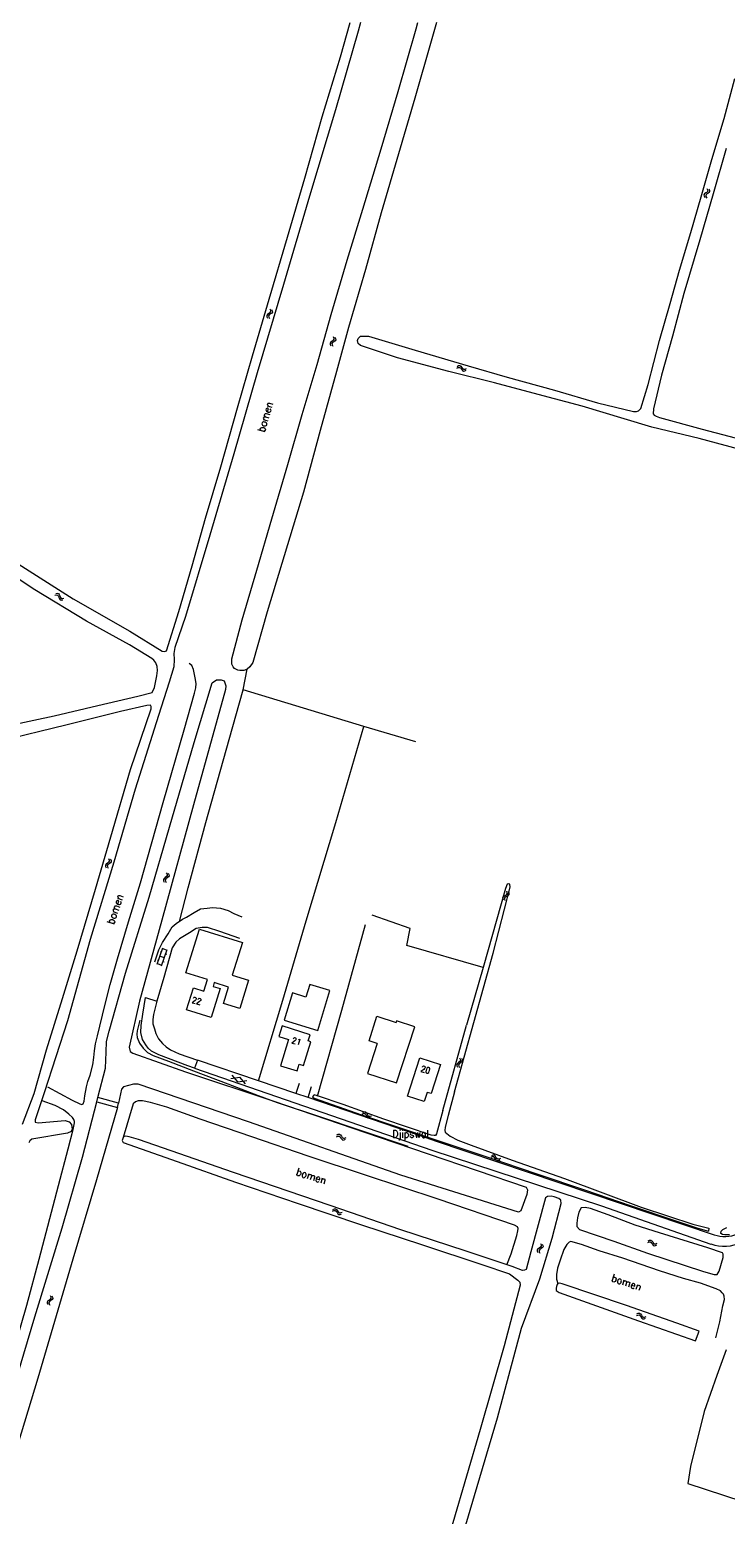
# Model space of a CAD drawing. Header units: metres. Extents: x 189705 to 199106, y 581686 to 588448.
# Tile 421 of 555: x 197190 to 197374, y 585105 to 585498. Entities that reach past the tile are written whole.
import ezdxf

# ---------------------------------------------------------------- set-up
doc = ezdxf.new("R2010")
doc.units = ezdxf.units.M
doc.layers.add('B-WA-OG-GBKN-G', color=7, linetype='Continuous', lineweight=18)
doc.styles.add('Style-STANDARD', font='STANDARD.shx')

msp = doc.modelspace()

# ---------------------------------------------------------------- linework, layer by layer
at = {"layer": 'B-WA-OG-GBKN-G'}
for p, q in [((197368.645, 585454.661), (197368.471, 585454.381)), ((197368.471, 585454.381), (197368.511, 585454.046)), ((197368.511, 585454.046), (197368.703, 585453.685)), ((197368.97, 585454.906), (197368.645, 585454.661)), ((197369.131, 585454.552), (197368.958, 585454.272)), ((197368.958, 585454.272), (197368.996, 585453.938)), ((197369.297, 585455.162), (197368.97, 585454.906)), ((197368.996, 585453.938), (197369.188, 585453.577)), ((197369.456, 585454.8), (197369.131, 585454.552)), ((197369.238, 585456.127), (197369.428, 585455.767)), ((197369.466, 585455.441), (197369.297, 585455.162)), ((197369.428, 585455.767), (197369.466, 585455.441)), ((197369.78, 585455.046), (197369.456, 585454.8)), ((197369.722, 585456.019), (197369.915, 585455.66)), ((197369.956, 585455.336), (197369.78, 585455.046)), ((197369.915, 585455.66), (197369.956, 585455.336)), ((197253.001, 585422.773), (197252.822, 585422.497)), ((197252.822, 585422.497), (197252.854, 585422.161)), ((197252.854, 585422.161), (197253.039, 585421.796)), ((197253.332, 585423.011), (197253.001, 585422.773)), ((197253.485, 585422.654), (197253.306, 585422.378)), ((197253.306, 585422.378), (197253.337, 585422.043)), ((197253.664, 585423.26), (197253.332, 585423.011)), ((197253.337, 585422.043), (197253.522, 585421.678)), ((197253.815, 585422.895), (197253.485, 585422.654)), ((197253.624, 585424.227), (197253.807, 585423.863)), ((197253.838, 585423.536), (197253.664, 585423.26)), ((197253.807, 585423.863), (197253.838, 585423.536)), ((197254.144, 585423.135), (197253.815, 585422.895)), ((197254.107, 585424.109), (197254.292, 585423.746)), ((197254.326, 585423.42), (197254.144, 585423.135)), ((197254.292, 585423.746), (197254.326, 585423.42)), ((197269.764, 585415.438), (197269.587, 585415.16)), ((197269.587, 585415.16), (197269.623, 585414.825)), ((197269.623, 585414.825), (197269.81, 585414.462)), ((197270.093, 585415.679), (197269.764, 585415.438)), ((197270.249, 585415.323), (197270.072, 585415.046)), ((197270.072, 585415.046), (197270.106, 585414.711)), ((197270.422, 585415.931), (197270.093, 585415.679)), ((197270.106, 585414.711), (197270.294, 585414.348)), ((197270.577, 585415.567), (197270.249, 585415.323)), ((197270.375, 585416.897), (197270.561, 585416.534)), ((197270.595, 585416.208), (197270.422, 585415.931)), ((197270.561, 585416.534), (197270.595, 585416.208)), ((197270.903, 585415.809), (197270.577, 585415.567)), ((197270.858, 585416.783), (197271.047, 585416.422)), ((197271.083, 585416.097), (197270.903, 585415.809)), ((197271.047, 585416.422), (197271.083, 585416.097)), ((197303.103, 585408.551), (197303.463, 585408.741)), ((197303.211, 585409.035), (197303.57, 585409.228)), ((197303.463, 585408.741), (197303.789, 585408.779)), ((197303.57, 585409.228), (197303.894, 585409.269)), ((197303.789, 585408.779), (197304.068, 585408.61)), ((197303.894, 585409.269), (197304.184, 585409.093)), ((197304.068, 585408.61), (197304.324, 585408.283)), ((197304.184, 585409.093), (197304.43, 585408.769)), ((197304.324, 585408.283), (197304.569, 585407.958)), ((197304.43, 585408.769), (197304.678, 585408.444)), ((197304.569, 585407.958), (197304.849, 585407.784)), ((197304.678, 585408.444), (197304.958, 585408.271)), ((197304.849, 585407.784), (197305.184, 585407.824)), ((197304.958, 585408.271), (197305.292, 585408.309)), ((197305.184, 585407.824), (197305.545, 585408.016)), ((197305.292, 585408.309), (197305.653, 585408.501)), ((197196.761, 585348.523), (197197.163, 585348.591)), ((197197.015, 585348.95), (197197.417, 585349.021)), ((197197.163, 585348.591), (197197.485, 585348.525)), ((197197.417, 585349.021), (197197.738, 585348.957)), ((197197.485, 585348.525), (197197.697, 585348.277)), ((197197.697, 585348.277), (197197.837, 585347.887)), ((197197.738, 585348.957), (197197.957, 585348.7)), ((197197.837, 585347.887), (197197.969, 585347.501)), ((197197.957, 585348.7), (197198.09, 585348.315)), ((197197.969, 585347.501), (197198.18, 585347.249)), ((197198.09, 585348.315), (197198.224, 585347.929)), ((197198.18, 585347.249), (197198.511, 585347.181)), ((197198.224, 585347.929), (197198.435, 585347.677)), ((197198.435, 585347.677), (197198.765, 585347.608)), ((197198.511, 585347.181), (197198.913, 585347.251)), ((197198.765, 585347.608), (197199.168, 585347.678)), ((197210.343, 585277.358), (197210.165, 585277.081)), ((197210.165, 585277.081), (197210.2, 585276.746)), ((197210.2, 585276.746), (197210.387, 585276.382)), ((197210.673, 585277.599), (197210.343, 585277.358)), ((197210.828, 585277.242), (197210.65, 585276.965)), ((197210.65, 585276.965), (197210.683, 585276.63)), ((197211.003, 585277.849), (197210.673, 585277.599)), ((197210.683, 585276.63), (197210.87, 585276.267)), ((197211.156, 585277.485), (197210.828, 585277.242)), ((197210.959, 585278.816), (197211.143, 585278.452)), ((197211.176, 585278.126), (197211.003, 585277.849)), ((197211.143, 585278.452), (197211.176, 585278.126)), ((197211.484, 585277.726), (197211.156, 585277.485)), ((197211.442, 585278.7), (197211.629, 585278.338)), ((197211.664, 585278.013), (197211.484, 585277.726)), ((197211.629, 585278.338), (197211.664, 585278.013)), ((197225.657, 585273.583), (197225.485, 585273.303)), ((197225.485, 585273.303), (197225.526, 585272.968)), ((197225.526, 585272.968), (197225.719, 585272.608)), ((197225.982, 585273.83), (197225.657, 585273.583)), ((197226.144, 585273.476), (197225.972, 585273.196)), ((197225.972, 585273.196), (197226.011, 585272.861)), ((197226.308, 585274.086), (197225.982, 585273.83)), ((197226.011, 585272.861), (197226.204, 585272.501)), ((197226.468, 585273.725), (197226.144, 585273.476)), ((197226.246, 585275.052), (197226.437, 585274.692)), ((197226.476, 585274.366), (197226.308, 585274.086)), ((197226.437, 585274.692), (197226.476, 585274.366)), ((197226.791, 585273.972), (197226.468, 585273.725)), ((197226.731, 585274.945), (197226.925, 585274.587)), ((197226.966, 585274.262), (197226.791, 585273.972)), ((197226.925, 585274.587), (197226.966, 585274.262)), ((197315.31, 585268.597), (197315.52, 585268.863)), ((197315.311, 585268.27), (197315.31, 585268.597)), ((197315.459, 585267.891), (197315.311, 585268.27)), ((197315.52, 585268.863), (197315.872, 585269.068)), ((197315.782, 585268.105), (197315.784, 585268.433)), ((197315.784, 585268.433), (197315.985, 585268.69)), ((197315.872, 585269.068), (197316.224, 585269.275)), ((197315.985, 585268.69), (197316.341, 585268.904)), ((197316.224, 585269.275), (197316.43, 585269.531)), ((197316.434, 585269.868), (197316.287, 585270.249)), ((197316.341, 585268.904), (197316.694, 585269.108)), ((197316.43, 585269.531), (197316.434, 585269.868)), ((197316.694, 585269.108), (197316.9, 585269.364)), ((197316.902, 585269.702), (197316.755, 585270.083)), ((197316.9, 585269.364), (197316.902, 585269.702)), ((197315.927, 585267.724), (197315.782, 585268.105)), ((197223.822, 585250.87), (197225.367, 585255.203)), ((197224.594, 585253.036), (197225.725, 585252.633)), ((197224.698, 585254.22), (197224.981, 585254.12)), ((197224.952, 585250.467), (197226.497, 585254.8)), ((197225.3, 585255.014), (197226.43, 585254.611)), ((197226.077, 585253.622), (197226.36, 585253.522)), ((197223.889, 585251.059), (197225.019, 585250.655)), ((197223.926, 585252.056), (197224.209, 585251.955)), ((197225.373, 585251.646), (197225.655, 585251.545)), ((197303.882, 585225.143), (197303.557, 585224.885)), ((197303.817, 585226.108), (197304.01, 585225.749)), ((197304.05, 585225.423), (197303.882, 585225.143)), ((197304.01, 585225.749), (197304.05, 585225.423)), ((197304.366, 585225.03), (197304.043, 585224.782)), ((197304.302, 585226.003), (197304.497, 585225.645)), ((197304.54, 585225.321), (197304.366, 585225.03)), ((197304.497, 585225.645), (197304.54, 585225.321)), ((197243.334, 585220.651), (197245.664, 585221.049)), ((197245.18, 585219.737), (197243.669, 585221.559)), ((197247.176, 585219.229), (197245.664, 585221.049)), ((197303.233, 585224.637), (197303.062, 585224.357)), ((197303.062, 585224.357), (197303.103, 585224.022)), ((197303.103, 585224.022), (197303.298, 585223.662)), ((197303.557, 585224.885), (197303.233, 585224.637)), ((197303.721, 585224.532), (197303.549, 585224.251)), ((197303.549, 585224.251), (197303.589, 585223.917)), ((197303.589, 585223.917), (197303.783, 585223.558)), ((197304.043, 585224.782), (197303.721, 585224.532)), ((197245.18, 585219.737), (197247.511, 585220.138)), ((197278.043, 585211.243), (197278.428, 585211.374)), ((197278.225, 585211.704), (197278.61, 585211.838)), ((197278.428, 585211.374), (197278.756, 585211.36)), ((197278.61, 585211.838), (197278.937, 585211.827)), ((197278.756, 585211.36), (197279.005, 585211.149)), ((197278.937, 585211.827), (197279.195, 585211.608)), ((197279.005, 585211.149), (197279.206, 585210.787)), ((197279.195, 585211.608), (197279.387, 585211.249)), ((197279.206, 585210.787), (197279.398, 585210.426)), ((197279.387, 585211.249), (197279.581, 585210.89)), ((197279.398, 585210.426), (197279.647, 585210.211)), ((197279.581, 585210.89), (197279.83, 585210.675)), ((197279.647, 585210.211), (197279.984, 585210.198)), ((197279.83, 585210.675), (197280.167, 585210.66)), ((197279.984, 585210.198), (197280.37, 585210.331)), ((197280.167, 585210.66), (197280.553, 585210.793)), ((197271.242, 585205.244), (197271.613, 585205.413)), ((197271.378, 585205.721), (197271.747, 585205.893)), ((197271.613, 585205.413), (197271.941, 585205.432)), ((197271.747, 585205.893), (197272.074, 585205.915)), ((197271.941, 585205.432), (197272.209, 585205.247)), ((197272.074, 585205.915), (197272.353, 585205.723)), ((197272.353, 585205.723), (197272.58, 585205.385)), ((197272.58, 585205.385), (197272.809, 585205.047)), ((197272.209, 585205.247), (197272.446, 585204.907)), ((197272.446, 585204.907), (197272.673, 585204.567)), ((197272.673, 585204.567), (197272.942, 585204.378)), ((197272.809, 585205.047), (197273.078, 585204.858)), ((197272.942, 585204.378), (197273.278, 585204.398)), ((197273.078, 585204.858), (197273.414, 585204.876)), ((197273.278, 585204.398), (197273.65, 585204.57)), ((197273.414, 585204.876), (197273.785, 585205.047)), ((197312.48, 585199.906), (197312.106, 585199.74)), ((197312.624, 585200.381), (197312.25, 585200.216)), ((197312.817, 585199.919), (197312.48, 585199.906)), ((197312.96, 585200.396), (197312.624, 585200.381)), ((197313.083, 585199.725), (197312.817, 585199.919)), ((197313.227, 585200.203), (197312.96, 585200.396)), ((197313.307, 585199.384), (197313.083, 585199.725)), ((197313.448, 585199.86), (197313.227, 585200.203)), ((197313.528, 585199.043), (197313.307, 585199.384)), ((197313.679, 585199.516), (197313.448, 585199.86)), ((197313.804, 585198.846), (197313.528, 585199.043)), ((197313.945, 585199.327), (197313.679, 585199.516)), ((197314.131, 585198.862), (197313.804, 585198.846)), ((197314.273, 585199.34), (197313.945, 585199.327)), ((197314.503, 585199.028), (197314.131, 585198.862)), ((197314.646, 585199.504), (197314.273, 585199.34)), ((197270.205, 585185.526), (197270.575, 585185.696)), ((197270.339, 585186.004), (197270.708, 585186.177)), ((197270.575, 585185.696), (197270.903, 585185.717)), ((197270.708, 585186.177), (197271.034, 585186.2)), ((197270.903, 585185.717), (197271.172, 585185.533)), ((197271.034, 585186.2), (197271.314, 585186.009)), ((197271.314, 585186.009), (197271.542, 585185.672)), ((197271.542, 585185.672), (197271.772, 585185.335)), ((197271.172, 585185.533), (197271.41, 585185.193)), ((197271.41, 585185.193), (197271.638, 585184.854)), ((197271.638, 585184.854), (197271.908, 585184.666)), ((197271.772, 585185.335), (197272.042, 585185.146)), ((197271.908, 585184.666), (197272.244, 585184.688)), ((197272.042, 585185.146), (197272.378, 585185.166)), ((197272.244, 585184.688), (197272.615, 585184.86)), ((197272.378, 585185.166), (197272.749, 585185.338)), ((197353.701, 585177.714), (197354.066, 585177.895)), ((197354.066, 585177.895), (197354.392, 585177.924)), ((197354.392, 585177.924), (197354.675, 585177.739)), ((197324.551, 585175.563), (197324.363, 585175.293)), ((197324.363, 585175.293), (197324.385, 585174.957)), ((197324.385, 585174.957), (197324.557, 585174.586)), ((197324.89, 585175.791), (197324.551, 585175.563)), ((197325.032, 585175.429), (197324.843, 585175.159)), ((197324.843, 585175.159), (197324.863, 585174.823)), ((197324.863, 585174.823), (197325.035, 585174.452)), ((197325.23, 585176.029), (197324.89, 585175.791)), ((197325.369, 585175.659), (197325.032, 585175.429)), ((197325.223, 585176.996), (197325.393, 585176.626)), ((197325.414, 585176.298), (197325.23, 585176.029)), ((197325.706, 585175.887), (197325.369, 585175.659)), ((197325.393, 585176.626), (197325.414, 585176.298)), ((197325.701, 585176.862), (197325.874, 585176.493)), ((197325.897, 585176.167), (197325.706, 585175.887)), ((197325.874, 585176.493), (197325.897, 585176.167)), ((197353.577, 585177.233), (197353.943, 585177.411)), ((197353.943, 585177.411), (197354.27, 585177.438)), ((197354.27, 585177.438), (197354.543, 585177.26)), ((197354.543, 585177.26), (197354.788, 585176.925)), ((197354.675, 585177.739), (197354.91, 585177.407)), ((197354.788, 585176.925), (197355.023, 585176.591)), ((197354.91, 585177.407), (197355.147, 585177.074)), ((197355.023, 585176.591), (197355.297, 585176.409)), ((197355.147, 585177.074), (197355.421, 585176.892)), ((197355.297, 585176.409), (197355.633, 585176.437)), ((197355.421, 585176.892), (197355.757, 585176.918)), ((197355.633, 585176.437), (197356, 585176.618)), ((197355.757, 585176.918), (197356.124, 585177.099)), ((197195.562, 585162.305), (197195.235, 585162.05)), ((197195.503, 585163.27), (197195.693, 585162.91)), ((197195.731, 585162.584), (197195.562, 585162.305)), ((197195.693, 585162.91), (197195.731, 585162.584)), ((197196.044, 585162.189), (197195.72, 585161.943)), ((197195.988, 585163.162), (197196.181, 585162.803)), ((197196.221, 585162.478), (197196.044, 585162.189)), ((197196.181, 585162.803), (197196.221, 585162.478)), ((197194.909, 585161.804), (197194.735, 585161.525)), ((197194.735, 585161.525), (197194.775, 585161.19)), ((197194.775, 585161.19), (197194.967, 585160.829)), ((197195.235, 585162.05), (197194.909, 585161.804)), ((197195.396, 585161.695), (197195.222, 585161.416)), ((197195.222, 585161.416), (197195.26, 585161.081)), ((197195.26, 585161.081), (197195.451, 585160.72)), ((197195.72, 585161.943), (197195.396, 585161.695)), ((197350.735, 585158.401), (197351.106, 585158.571)), ((197351.106, 585158.571), (197351.432, 585158.591)), ((197351.432, 585158.591), (197351.71, 585158.397)), ((197351.71, 585158.397), (197351.935, 585158.058)), ((197350.597, 585157.923), (197350.969, 585158.091)), ((197350.969, 585158.091), (197351.297, 585158.108)), ((197351.297, 585158.108), (197351.564, 585157.922)), ((197351.564, 585157.922), (197351.799, 585157.58)), ((197351.799, 585157.58), (197352.024, 585157.24)), ((197351.935, 585158.058), (197352.163, 585157.719)), ((197352.024, 585157.24), (197352.292, 585157.049)), ((197352.163, 585157.719), (197352.431, 585157.528)), ((197352.292, 585157.049), (197352.629, 585157.068)), ((197352.431, 585157.528), (197352.767, 585157.545)), ((197352.629, 585157.068), (197353.001, 585157.237)), ((197352.767, 585157.545), (197353.139, 585157.714))]:
    msp.add_line(p, q, dxfattribs=at)
at = {"layer": 'B-WA-OG-GBKN-G', "flags": 128}
for points in [[(197277.644, 585500), (197276.991, 585497.702), (197270.984, 585476.858), (197264.12, 585454.059), (197257.255, 585430.702), (197250.301, 585407.373), (197244.151, 585385.902), (197237.787, 585364.368), (197231.306, 585342.861)], [(197247.599, 585328.949), (197247.471, 585328.843), (197246.723, 585328.624), (197245.712, 585328.583), (197245.188, 585328.693), (197244.33, 585329.156), (197243.965, 585329.542), (197243.558, 585330.273), (197243.593, 585331.68), (197246.333, 585342.004), (197250.193, 585355.156), (197254.206, 585368.715), (197258.43, 585383.094), (197262.187, 585396.286), (197266.132, 585409.56), (197269.896, 585422.771), (197274.048, 585437.126), (197278.242, 585450.592), (197283.105, 585466.573), (197287.551, 585481.715), (197292.345, 585498.364), (197292.819, 585500)], [(197297.762, 585500), (197296.321, 585495.027), (197292.006, 585479.948), (197287.708, 585465.303), (197283.127, 585449.676), (197278.922, 585434.635), (197274.487, 585419.336), (197271.234, 585407.695), (197266.912, 585392.085), (197262.518, 585375.768), (197258.345, 585361.835), (197252.93, 585344.129), (197249.126, 585330.692), (197248.329, 585329.559), (197247.599, 585328.949)], [(197253.421, 585426.829), (197258.283, 585443.206), (197262.857, 585458.852), (197267.523, 585475.075), (197272.294, 585490.888), (197274.905, 585500)], [(197380.018, 585386.508), (197367.181, 585389.949), (197354.72, 585392.985), (197347.326, 585395.141), (197336.23, 585398.473), (197324.614, 585401.635), (197313.094, 585404.705), (197300.95, 585407.647), (197287.44, 585411.336), (197277.626, 585414.523), (197276.99, 585415.088), (197276.785, 585415.881), (197276.959, 585416.398), (197277.575, 585417.001), (197279.761, 585417.048), (197292.078, 585413.314), (197306.127, 585409.146), (197316.411, 585406.225), (197328.893, 585402.742), (197340.339, 585399.426), (197349.798, 585397.059), (197350.655, 585397.095), (197351.188, 585397.251), (197351.804, 585397.893), (197353.716, 585404.252), (197356.723, 585415.876), (197359.483, 585425.701), (197362.037, 585434.471), (197365.012, 585444.469), (197367.697, 585453.88), (197370.516, 585463.801), (197373.851, 585474.605), (197376.672, 585485.227)], [(197374.316, 585466.71), (197370.89, 585454.694), (197367.384, 585442.518), (197363.11, 585428.314), (197360.179, 585417.025), (197357.239, 585406.755), (197355.13, 585397.811), (197355.051, 585396.476), (197355.299, 585396.104), (197355.802, 585395.846), (197356.687, 585395.512), (197367.979, 585392.423), (197383.748, 585388.281)], [(197186.14, 585357.423), (197201.625, 585347.559), (197216.612, 585338.991), (197225.177, 585333.658), (197225.74, 585333.581), (197226.293, 585333.789), (197229.552, 585344.172), (197233.089, 585356.271), (197236.606, 585368.843), (197240.685, 585382.465), (197245.045, 585398.089), (197249.022, 585411.79), (197253.421, 585426.829)], [(197184.632, 585314.031), (197196.59, 585316.571), (197208.174, 585319.329), (197218.744, 585321.825), (197222.521, 585322.75), (197223.113, 585324.111), (197223.737, 585327.165), (197223.889, 585328.576), (197223.842, 585329.666), (197223.503, 585330.636), (197222.947, 585331.362), (197222.452, 585331.782), (197216.553, 585335.407), (197205.171, 585341.646), (197191.517, 585349.927), (197176.196, 585359.945)], [(197231.306, 585342.861), (197228.487, 585334.71), (197228.287, 585333.059), (197228.355, 585331.522), (197228.262, 585329.584), (197227.018, 585325.506), (197224.21, 585316.661), (197217.999, 585297.227), (197212.345, 585277.851), (197206.084, 585257.438), (197200.102, 585235.893), (197193.909, 585216.899), (197191.606, 585209.715), (197191.606, 585209.131), (197192.342, 585208.89), (197199.469, 585209.583), (197200.521, 585209.163), (197201.142, 585208.462), (197201.311, 585207.241), (197201.077, 585206.615), (197200.138, 585206.178), (197190.648, 585204.61), (197190.125, 585204.155), (197189.892, 585203.639)], [(197194.796, 585218.477), (197201.333, 585214.956), (197203.402, 585213.938), (197203.938, 585213.767), (197204.24, 585213.999), (197204.536, 585214.689), (197204.723, 585216.115), (197205.102, 585218.459), (197205.517, 585219.837), (197206.082, 585221.522), (197206.811, 585224.302), (197207.042, 585226.237), (197207.225, 585227.993), (197207.533, 585229.828), (197208.042, 585231.97), (197209.979, 585240.002), (197211.362, 585245.561), (197213.314, 585252.322), (197216.273, 585262.121), (197219.403, 585272.405), (197225.427, 585293.682), (197231.018, 585312.868), (197233.698, 585322.587), (197234.088, 585323.965), (197234.151, 585325.11), (197233.905, 585326.607), (197233.421, 585328.89), (197233.002, 585329.953), (197232.317, 585330.478)], [(197246.592, 585323.452), (197247.599, 585328.949)], [(197208.135, 585215.653), (197210.137, 585223.434), (197210.326, 585227.642), (197210.434, 585230.417), (197211.123, 585233.179), (197215.475, 585248.494), (197221.682, 585268.647), (197227.124, 585287.11), (197233.658, 585309.56), (197238.399, 585325.288), (197239.523, 585326.151), (197240.788, 585326.136), (197241.575, 585325.837), (197241.986, 585324.571), (197241.932, 585323.539), (197233.422, 585293.037), (197225.028, 585262.561), (197219.206, 585241.09), (197216.434, 585228.948), (197216.664, 585227.837), (197217.374, 585227.384), (197231.307, 585222.44), (197254.736, 585214.666), (197282.538, 585205.14), (197321.448, 585191.954), (197321.769, 585191.192), (197321.612, 585189.979), (197320.068, 585185.657), (197319.383, 585185.258), (197288.29, 585195.125), (197248.013, 585209.165), (197218.779, 585219.197), (197217.552, 585219.173), (197214.956, 585218.429), (197214.413, 585217.875), (197213.619, 585214.107)], [(197229.701, 585262.227), (197232.018, 585271.13), (197236.743, 585288.374), (197242.886, 585310.314), (197246.592, 585323.452)], [(197292.235, 585309.682), (197278.539, 585313.77), (197246.592, 585323.452)], [(197188.222, 585208.547), (197191.294, 585216.689), (197194.592, 585228.219), (197198.774, 585241.783), (197202.661, 585254.409), (197207.502, 585270.708), (197211.623, 585284.622), (197216.798, 585302.356), (197222.253, 585318.473), (197222.22, 585319.031), (197222.03, 585319.448), (197221.096, 585319.335), (197214.096, 585317.784), (197199.681, 585314.098), (197182.349, 585309.926)], [(197250.641, 585220.051), (197257.059, 585241.423), (197263.29, 585262.372), (197271.138, 585288.349), (197278.539, 585313.77)], [(197302.485, 585217.119), (197312.747, 585253.855), (197317.174, 585271.315), (197317.157, 585272.033), (197316.745, 585272.188), (197316.374, 585272.082), (197315.997, 585270.932), (197310.037, 585250.058)], [(197223.234, 585251.556), (197224.311, 585254.69), (197225.203, 585256.607), (197226.725, 585258.939), (197227.847, 585260.758), (197228.903, 585261.635), (197230.54, 585262.849), (197231.601, 585263.37), (197233.594, 585264.563), (197235.336, 585265.499), (197237.085, 585265.749), (197238.43, 585265.892), (197240.566, 585265.739), (197242.656, 585265.128), (197244.114, 585264.281), (197246.232, 585263.467)], [(197245.69, 585257.714), (197240.41, 585259.533), (197237.121, 585260.588), (197235.774, 585260.597), (197234.151, 585260.375), (197232.387, 585259.21), (197229.764, 585257.628), (197228.784, 585256.701), (197227.811, 585255.214), (197225.591, 585247.382), (197223.754, 585241.115)], [(197266.262, 585216.016), (197272.662, 585238.735), (197278.942, 585261.383)], [(197310.037, 585250.058), (197289.913, 585255.797), (197290.723, 585260.357), (197280.664, 585263.887)], [(197235.005, 585260.202), (197246.378, 585256.668), (197243.68, 585247.987), (197248.008, 585246.642), (197245.686, 585239.172), (197241.355, 585240.518), (197242.699, 585244.842), (197238.942, 585246.009), (197238.636, 585245.024), (197240.478, 585244.451), (197238.105, 585236.813), (197231.627, 585238.827), (197233.425, 585244.613), (197236.189, 585243.754), (197237.14, 585246.815), (197231.399, 585248.599), (197235.005, 585260.202)], [(197310.037, 585250.058), (197305.681, 585234.803)], [(197269.489, 585243.914), (197264.194, 585245.517), (197263.192, 585242.208), (197259.602, 585243.295), (197257.419, 585236.083), (197266.304, 585233.394), (197269.489, 585243.914)], [(197233.747, 585223.359), (197231.988, 585224.015), (197224.257, 585226.949), (197222.315, 585227.867), (197221.417, 585228.644), (197220.796, 585229.603), (197219.967, 585230.967), (197219.488, 585232.817), (197219.568, 585234.649), (197220.04, 585237.705), (197220.77, 585242.064), (197223.754, 585241.115)], [(197223.754, 585241.115), (197223.662, 585240.799), (197222.836, 585237.56), (197222.674, 585236.236), (197222.713, 585235.118), (197223.109, 585233.826), (197223.505, 585232.559), (197224.182, 585231.169), (197225.212, 585229.935), (197226.188, 585229.057), (197227.391, 585228.258), (197229.69, 585227.191), (197234.484, 585225.55)], [(197282.068, 585229.894), (197279.872, 585230.608), (197281.896, 585237.134), (197287.049, 585235.478)], [(197219.272, 585236.12), (197218.543, 585233.238), (197218.452, 585232.373), (197218.539, 585231.484), (197219.192, 585229.966), (197220.147, 585228.655), (197221.278, 585227.55), (197222.735, 585226.753), (197226.817, 585225.25), (197233.478, 585222.659), (197242.485, 585219.232), (197250.523, 585216.149), (197255.6, 585214.302), (197266.209, 585210.74), (197290.182, 585202.735)], [(197256.891, 585234.581), (197256.016, 585231.806), (197258.616, 585230.986), (197256.429, 585224.05), (197260.846, 585222.657), (197261.398, 585224.407), (197262.514, 585224.055), (197264.512, 585230.391), (197263.809, 585230.613), (197264.322, 585232.238), (197256.891, 585234.581)], [(197282.068, 585229.894), (197279.495, 585222.013), (197287.184, 585219.503), (197292.012, 585234.295), (197287.178, 585235.873), (197287.049, 585235.478)], [(197299.394, 585212.15), (197305.681, 585234.803)], [(197234.484, 585225.55), (197233.747, 585223.359)], [(197250.641, 585220.051), (197234.484, 585225.55)], [(197293.3, 585226.093), (197298.749, 585224.335), (197296.277, 585216.673), (197295.295, 585216.99), (197294.502, 585214.533), (197290.036, 585215.973), (197293.3, 585226.093)], [(197233.747, 585223.359), (197296.492, 585201.697), (197341.395, 585186.939), (197370.308, 585176.877)], [(197260.519, 585216.688), (197250.641, 585220.051)], [(197261.383, 585219.328), (197260.519, 585216.688)], [(197263.737, 585215.593), (197264.695, 585218.579)], [(197302.485, 585217.119), (197300.781, 585210.844), (197300.005, 585207.759), (197299.939, 585206.868), (197300.046, 585206.437), (197301.302, 585205.435), (197303.398, 585204.315), (197306.893, 585203.06), (197317.762, 585199.019), (197331.537, 585194.173), (197351.847, 585186.582), (197359.063, 585184.201), (197365.489, 585182.115), (197369.795, 585181.022)], [(197154.144, 585033.525), (197158.857, 585048.839), (197163.598, 585065.058), (197169.118, 585083.547), (197173.844, 585098.823), (197179.805, 585118.188), (197184.974, 585135.684), (197191.442, 585157.618), (197198.701, 585181.112), (197204.105, 585199.847), (197207.849, 585214.518)], [(197157.512, 585055.959), (197166.771, 585086.678), (197170.854, 585100.203), (197174.7, 585112.3), (197179.938, 585129.144), (197184.49, 585143.818), (197189.321, 585160.732), (197192.658, 585172.849), (197197.763, 585192.31), (197200.29, 585202.078), (197201.627, 585207.179), (197201.963, 585208.887), (197201.958, 585209.319), (197201.825, 585209.801), (197201.463, 585210.356), (197200.462, 585211.208), (197199.026, 585212.336), (197196.878, 585213.531), (197193.449, 585214.787)], [(197207.849, 585214.518), (197208.135, 585215.653)], [(197207.849, 585214.518), (197213.307, 585212.985)], [(197213.619, 585214.107), (197208.135, 585215.653)], [(197213.307, 585212.985), (197213.619, 585214.107)], [(197316.324, 585171.378), (197317.444, 585174.275), (197319.013, 585179.125), (197319.277, 585180.374), (197319.296, 585180.959), (197319.112, 585181.44), (197318.396, 585181.863), (197298.145, 585188.769), (197278.943, 585195.076), (197263.795, 585200.084), (197248.849, 585205.195), (197235.178, 585209.89), (197226.377, 585213.041), (197222.094, 585214.312), (197219.955, 585214.719), (197218.812, 585214.756), (197218.104, 585214.468), (197217.5, 585213.953), (197214.867, 585205.091)], [(197263.737, 585215.593), (197260.519, 585216.688)], [(197297.304, 585204.167), (197263.737, 585215.593)], [(197299.394, 585212.15), (197297.713, 585206.053), (197297.439, 585205.567), (197297.109, 585205.538), (197296.295, 585205.655), (197283.747, 585209.905), (197273.007, 585213.745), (197266.223, 585216.029), (197265.407, 585216.299), (197265.18, 585216.169), (197264.93, 585215.836), (197265.392, 585215.485), (197277.916, 585211.057)], [(197213.307, 585212.985), (197207.799, 585193.837), (197201.5, 585172.833), (197192.239, 585141.408), (197182.239, 585108.495), (197179.472, 585098.856), (197180.259, 585098.184), (197181.495, 585096.8), (197181.621, 585094.683), (197181.062, 585092.773), (197179.794, 585091.033), (197178.527, 585090.222), (197176.989, 585089.334), (197176.304, 585088.664), (197170.783, 585069.413), (197164.564, 585049.764), (197159.485, 585032.082)], [(197277.916, 585211.057), (197296.483, 585204.818), (197311.326, 585199.807), (197324.232, 585195.408), (197337.135, 585191.162), (197348.945, 585187.081), (197361.544, 585182.806), (197366.848, 585181.064), (197369.702, 585180.309)], [(197317.748, 585170.902), (197305.267, 585175.072), (197288.308, 585180.668), (197269.587, 585187.058), (197244.031, 585195.782), (197227.579, 585201.562), (197218.882, 585204.51), (197216.46, 585205.244), (197215.544, 585205.386), (197215.138, 585205.305), (197214.811, 585205.047), (197214.617, 585204.282), (197214.852, 585203.7), (197229.162, 585198.708), (197244.594, 585193.271), (197261.122, 585187.593), (197277.623, 585182.017), (197294.046, 585176.642), (197309.679, 585171.412), (197317.062, 585168.947)], [(197297.304, 585204.167), (197297.337, 585204.156), (197371.163, 585179.333)], [(197275.8, 585000), (197277.23, 585004.786), (197284.121, 585028.421), (197290.186, 585049.861), (197293.411, 585059.723), (197296.7, 585072.768), (197302.268, 585091.824), (197307.775, 585110.316), (197313.827, 585130.863), (197320.166, 585154.605), (197325.042, 585167.647), (197328.291, 585178.378), (197330.681, 585187.619), (197330.6, 585188.477), (197330.037, 585188.913), (197328.875, 585189.396), (197328.03, 585189.515), (197327.054, 585189.423)], [(197327.054, 585189.423), (197326.56, 585189.095), (197322.705, 585174.782), (197321.44, 585170.168), (197321.031, 585169.924), (197320.479, 585169.89), (197317.748, 585170.902)], [(197335.012, 585183.763), (197334.851, 585182.363), (197334.861, 585181.499), (197335.581, 585180.744), (197344.611, 585177.622), (197353.565, 585174.423), (197368.304, 585169.639), (197371.158, 585168.834), (197371.946, 585168.818), (197372.52, 585169.714), (197373.544, 585173.337), (197373.534, 585174.15), (197373.352, 585174.555), (197369.526, 585175.883), (197356.677, 585179.799), (197350.276, 585181.859), (197343.157, 585184.597), (197338.489, 585186.246), (197337.037, 585186.533), (197335.997, 585186.419), (197335.401, 585185.319), (197335.012, 585183.763)], [(197369.795, 585181.022), (197369.702, 585180.309)], [(197375.228, 585179.343), (197373.962, 585179.309), (197373.391, 585179.376), (197372.967, 585179.642), (197373.028, 585180.303), (197373.437, 585180.745), (197374.528, 585181.223)], [(197371.625, 585152.057), (197372.703, 585156.266), (197373.492, 585160.521), (197373.878, 585162.23), (197373.792, 585163.068), (197373.659, 585163.575), (197373.298, 585163.977), (197372.861, 585164.455), (197371.66, 585165.051), (197367.527, 585166.553), (197363.042, 585167.746), (197356.667, 585169.806), (197347.026, 585173.15), (197340.755, 585175.034), (197336.112, 585176.708), (197333.282, 585177.514), (197332.801, 585177.381), (197332.225, 585176.713), (197331.401, 585175.457), (197330.393, 585172.623), (197329.758, 585170.454), (197329.422, 585168.798), (197329.436, 585167.603), (197329.819, 585166.425)], [(197317.062, 585168.947), (197319.217, 585167.343), (197319.768, 585166.743), (197319.837, 585165.979), (197315.626, 585149.928), (197309.266, 585127.796), (197302.056, 585103.116), (197293.239, 585073.376), (197286.278, 585050.258), (197279.612, 585027.88), (197273.18, 585005.113), (197271.646, 585000)], [(197367.161, 585153.849), (197361.251, 585155.952), (197347.961, 585160.575), (197331.001, 585166.35), (197330.237, 585166.493), (197329.856, 585166.463), (197329.605, 585166.206), (197329.459, 585165.671), (197329.363, 585165.161), (197329.396, 585164.551), (197330.164, 585164.077), (197351.184, 585156.52), (197366.241, 585151.264)], [(197366.241, 585151.264), (197367.161, 585153.849)], [(197374.344, 585148.925), (197371.828, 585142.119), (197368.562, 585132.57), (197364.924, 585117.984), (197364.24, 585113.526), (197383.289, 585107.268), (197396.881, 585102.775), (197407.132, 585099.464), (197416.061, 585096.239), (197430.398, 585091.094), (197433.146, 585099.365), (197443.32, 585096.078), (197457.728, 585091.392), (197472.095, 585085.816), (197488.381, 585079.77)]]:
    msp.add_lwpolyline(points, dxfattribs=at)
at = {"layer": 'B-WA-OG-GBKN-G'}
for centre, radius, start, end in [((197373.791, 585186.89), 10.601, 250.81847, 341.24914), ((197373.903, 585186.661), 7.824, 249.49501, 342.57472)]:
    msp.add_arc(centre, radius, start, end, dxfattribs=at)

# ---------------------------------------------------------------- texts
at = {"layer": 'B-WA-OG-GBKN-G', "style": 'Style-STANDARD'}
for s, height, rotation, p in [('bomen', 2, 73.68481, (197252.218, 585391.483)), ('bomen', 2, 71.09394, (197212.32, 585261.286)), ('22', 1.6, 345.69972, (197232.883, 585240.756)), ('21', 1.6, 344.99109, (197259.276, 585230.059)), ('20', 1.6, 344.15692, (197293.403, 585222.563)), ('bomen', 2, 342.3077, (197260.398, 585195.136)), ('bomen', 2, 341.51067, (197343.77, 585167.06))]:
    msp.add_text(s, height=height, rotation=rotation, dxfattribs=at).set_placement(p)
msp.add_text('Djipswal', height=2, dxfattribs=at).set_placement((197286, 585205))

doc.saveas('drawing.dxf')
